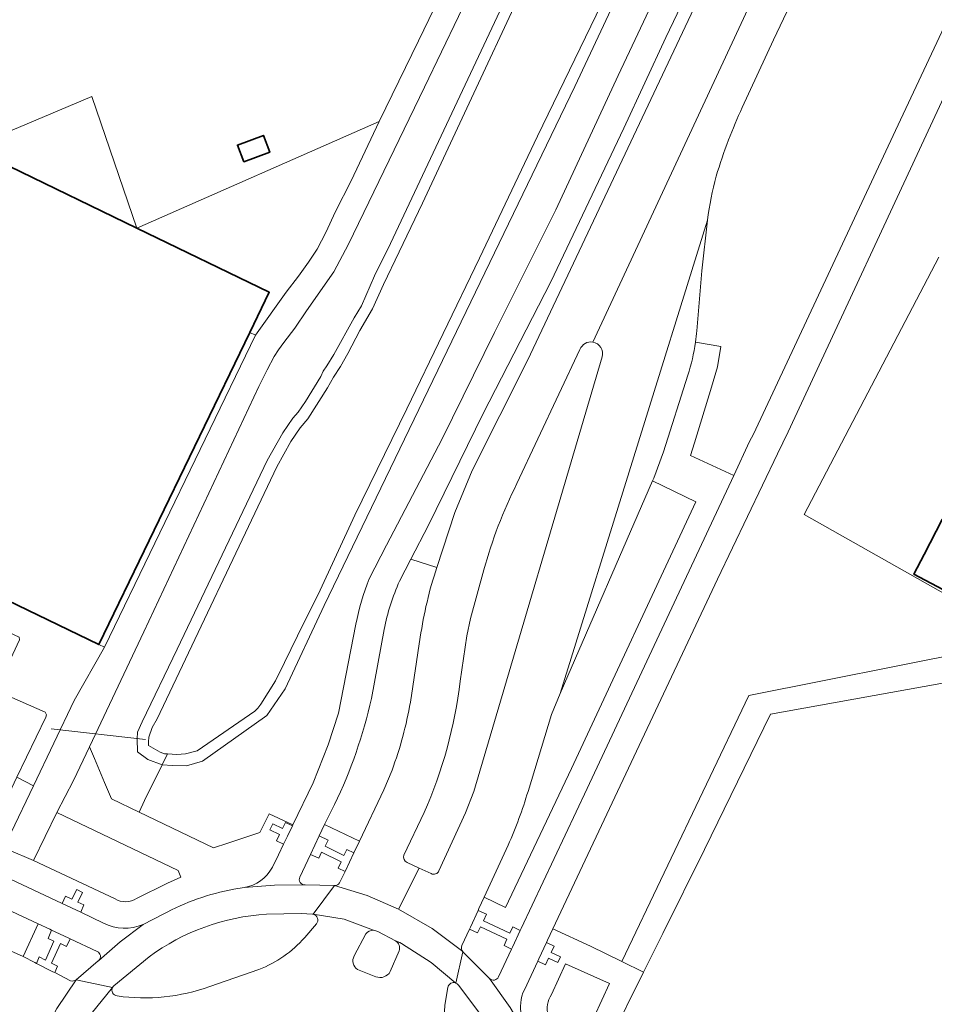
# Model space of a CAD drawing. Header units: metres. Extents: x 149984 to 156489, y 469398 to 478068.
# Tile 458 of 656: x 153701 to 153781, y 473208 to 473294. Entities that reach past the tile are written whole.
import ezdxf

# ---------------------------------------------------------------- set-up
doc = ezdxf.new("R2010")
doc.units = ezdxf.units.M
doc.header["$LTSCALE"] = 0.75
for name, color, linetype, lineweight in [('B-WE-GR-BEPLANTING_CULTUUR_HEESTERS-GV', 252, 'Continuous', 18), ('B-WE-GR-STRUIK-GV', 252, 'Continuous', 13), ('B-WE-KW-KUNSTWERK_DUIKER-G', 6, 'Continuous', 18), ('B-WE-OG-BEBOUWING-GV', 6, 'Continuous', 35), ('B-WE-OG-TERREIN_BEGROEID-GV', 252, 'Continuous', 18), ('B-WE-OG-TERREIN_ERF-GV', 252, 'Continuous', 18), ('B-WE-OG-TERREIN_OEVER-GV', 252, 'Continuous', 18), ('B-WE-OG-WATER_MEER-GV', 252, 'Continuous', 18), ('B-WE-VH-GESLOTENVERHARDING_ASFALT-GV', 252, 'Continuous', 18), ('B-WE-VH-GESLOTENVERHARDING_BETON-GV', 252, 'Continuous', 18), ('B-WE-VH-OPENVERHARDING_BETONSTRAATSTEEN-GV', 252, 'Continuous', 18), ('B-WE-VH-OPENVERHARDING_STRAATBAKSTEEN-GV', 252, 'Continuous', 18), ('B-WE-VH-OPENVERHARDING_TEGEL-GV', 252, 'Continuous', 18)]:
    doc.layers.add(name, color=color, linetype=linetype, lineweight=lineweight)

msp = doc.modelspace()

# ---------------------------------------------------------------- linework, layer by layer
at = {"layer": 'B-WE-GR-BEPLANTING_CULTUUR_HEESTERS-GV', "flags": 128}
for points in [[(153711.624, 473275.84), (153707.689, 473287.358), (153697.107, 473282.898), (153700.454, 473281.247)], [(153721.51, 473266.702), (153722.003, 473266.463), (153724.7, 473270.23), (153725.78, 473271.64), (153726.65, 473272.85), (153727.4, 473274), (153728.17, 473275.45), (153729.01, 473277.29), (153730.38, 473279.96), (153732.829, 473285.158), (153711.624, 473275.84), (153723.216, 473270.229)]]:
    msp.add_lwpolyline(points, close=True, dxfattribs=at)
for points in [[(153782.21, 473287.29), (153768.6, 473258.02), (153767.676, 473256.096), (153762.41, 473245.13), (153748.021, 473214.521), (153751.328, 473213.009), (153754.06, 473211.665), (153765.171, 473234.928), (153784.79, 473238.85)], [(153790.5, 473239.21), (153769.99, 473250.788), (153781.772, 473273.29)], [(153700.649, 473222.955), (153702.593, 473227.032), (153701.142, 473227.798)], [(153703.012, 473214.96), (153697.933, 473217.33)], [(153727.048, 473215.8), (153727.002, 473215.807), (153726.006, 473215.868), (153722.983, 473215.806)], [(153694.41, 473215.331), (153701.682, 473212.103), (153703.012, 473214.96)], [(153726.311, 473213.761), (153727.342, 473214.964)], [(153712.706, 473212.074), (153709.632, 473209.547)], [(153718.015, 473209.476), (153722.311, 473210.963)], [(153750.76, 473197.718), (153751.13, 473197.478), (153753.722, 473200.468), (153751.565, 473202.34), (153750.955, 473205.36), (153752.987, 473209.733), (153749.137, 473211.453), (153747.896, 473208.779)], [(153738.845, 473209.392), (153738.567, 473207.846), (153738.489, 473206.199), (153738.688, 473204.279), (153739.172, 473201.947), (153739.769, 473200.077), (153740.561, 473197.413)], [(153742.147, 473206.411), (153739.755, 473209.605)]]:
    msp.add_lwpolyline(points, dxfattribs=at)
at = {"layer": 'B-WE-GR-BEPLANTING_CULTUUR_HEESTERS-GV'}
for points in [[(153722.983, 473215.806, 0.145153), (153712.706, 473212.074)], [(153727.342, 473214.964, 0.566726), (153727.048, 473215.8)], [(153722.311, 473210.963, 0.118887), (153726.311, 473213.761)], [(153739.539, 473209.784, 0.495489), (153738.845, 473209.392)], [(153739.755, 473209.605, 0.144224), (153739.539, 473209.784)], [(153709.513, 473209.399, 0.531827), (153709.909, 473208.655)], [(153709.632, 473209.547, 0.092947), (153709.513, 473209.399)], [(153709.909, 473208.655, 0.121274), (153718.015, 473209.476)], [(153747.896, 473208.779, 0.219047), (153747.603, 473206.966)]]:
    msp.add_lwpolyline(points, format="xyb", dxfattribs=at)
at = {"layer": 'B-WE-GR-STRUIK-GV', "flags": 128}
msp.add_lwpolyline([(153784.29, 473348.66), (153779.78, 473339.29), (153778.38, 473336.2), (153770.62, 473319.49), (153762.84, 473302.83), (153757.89, 473292.51), (153754.22, 473284.57), (153747.83, 473271.14), (153741.92, 473259.62), (153737.13, 473249.86), (153735.595, 473246.871), (153737.871, 473246.147), (153739.455, 473250.947), (153740.967, 473254.618), (153745.791, 473264.268), (153827.632, 473437.472)], dxfattribs=at)
at = {"layer": 'B-WE-KW-KUNSTWERK_DUIKER-G', "flags": 128}
msp.add_lwpolyline([(153704.136, 473232.029), (153712.401, 473231.106)], dxfattribs=at)
at = {"layer": 'B-WE-OG-BEBOUWING-GV', "flags": 128}
for points in [[(153720.984, 473281.624), (153723.25, 473282.474), (153722.697, 473283.949), (153720.431, 473283.099)], [(153711.624, 473275.84), (153700.454, 473281.247), (153697.107, 473282.898), (153696.236, 473283.327), (153692.352, 473275.2), (153691.696, 473275.512), (153691.133, 473274.331), (153689.397, 473275.158), (153687.772, 473271.805), (153687.766, 473271.792), (153687.664, 473271.582), (153687.679, 473271.575), (153689.677, 473270.607), (153690.039, 473270.431), (153690.03, 473270.412), (153689.543, 473269.407), (153683.736, 473257.428), (153687.937, 473255.39), (153685.531, 473250.419), (153689.514, 473248.492), (153694.947, 473245.863), (153708.295, 473239.402), (153721.51, 473266.702), (153723.216, 473270.229)], [(153780.494, 473247.289), (153779.601, 473245.555), (153782.626, 473243.948), (153785.127, 473248.76), (153782.069, 473250.349)]]:
    msp.add_lwpolyline(points, close=True, dxfattribs=at)
at = {"layer": 'B-WE-OG-TERREIN_BEGROEID-GV', "flags": 128}
for points in [[(153830.7, 473424.96), (153829.51, 473422.76), (153828.143, 473420.135), (153827.34, 473418.55), (153824.83, 473413.93), (153823.14, 473410.43), (153820.54, 473405.18), (153817.93, 473399.85), (153814.93, 473393.59), (153811.35, 473385.91), (153800.1, 473362.05), (153792.9, 473346.6), (153788, 473336.2), (153777.81, 473314.39), (153767.314, 473292.3), (153764.579, 473286.387)], [(153794.237, 473382.547), (153749.932, 473288.234), (153728.023, 473242.816), (153724.615, 473235.513), (153723.004, 473233.19), (153717.364, 473229.195), (153715.981, 473228.803), (153714.754, 473228.829), (153713.84, 473228.882), (153712.312, 473225.766), (153711.84, 473224.735), (153718.35, 473221.609), (153718.786, 473221.753), (153719.152, 473221.874), (153722.392, 473222.949), (153723.208, 473224.596), (153725.276, 473223.624)], [(153731.958, 473245.162), (153733.48, 473248.11), (153738.33, 473257.39), (153742.93, 473266.69), (153748.28, 473277.43), (153753.74, 473289.2), (153758.9, 473300.16), (153764.36, 473311.99), (153769.73, 473323.42), (153775.81, 473336.2), (153780.04, 473345.25), (153785.98, 473357.87)], [(153760.488, 473265.86), (153762.725, 473265.469), (153762.409, 473263.701), (153761.905, 473261.932), (153760.408, 473257.038), (153760.048, 473255.934), (153763.841, 473254.203), (153765.226, 473257.166), (153765.586, 473257.803), (153777.99, 473284.39), (153792.85, 473316.07)], [(153741.26, 473297.48), (153736.79, 473288.16), (153730.14, 473274.42), (153728.85, 473272), (153726.48, 473268.61), (153725.46, 473267.08), (153724.5, 473265.84), (153724.01, 473265.18), (153723.64, 473264.6), (153723.04, 473263.45), (153722.3, 473261.97), (153712.25, 473240.52), (153707.482, 473230.463), (153707.919, 473229.427), (153708.799, 473227.339), (153709.403, 473225.905), (153711.84, 473224.735), (153712.312, 473225.766), (153713.84, 473228.882), (153712.586, 473229.352), (153711.699, 473230.004), (153711.647, 473231.153), (153711.699, 473231.728), (153712.09, 473232.641), (153715.145, 473238.986), (153723.03, 473255.513), (153724.388, 473257.915), (153725.276, 473259.195), (153725.746, 473259.743), (153726.372, 473260.657), (153727.73, 473262.85), (153727.939, 473263.32), (153728.252, 473263.79), (153728.853, 473264.782), (153730.654, 473267.993), (153731.281, 473269.038), (153732.43, 473271.649), (153733.813, 473274.495), (153745.484, 473299.325)], [(153761.556, 473276.541), (153761.039, 473272.103), (153760.601, 473266.861)], [(153744.113, 473221.861), (153742.018, 473217.303), (153743.868, 473216.399), (153749.64, 473228.553), (153760.523, 473251.895), (153756.743, 473253.719), (153748.654, 473235.13), (153747.908, 473233.294), (153745.848, 473226.545)], [(153737.871, 473246.147), (153735.595, 473246.871), (153734.613, 473244.958)], [(153725.276, 473223.624), (153727.055, 473227.31), (153728.366, 473230.626), (153729.281, 473233.399), (153730.799, 473241.179)], [(153733.264, 473240.714), (153732.146, 473234.691)], [(153735.564, 473234.373), (153736.425, 473240.034)], [(153728.045, 473223.667), (153731.099, 473222.198), (153733.23, 473226.701), (153733.951, 473228.395)], [(153728.929, 473225.403), (153728.045, 473223.667)], [(153711.614, 473217.179), (153714.321, 473218.52), (153715.484, 473219.042), (153715.244, 473219.632), (153704.639, 473224.698), (153702.592, 473220.497)], [(153702.592, 473220.497), (153709.721, 473217.139)]]:
    msp.add_lwpolyline(points, dxfattribs=at)
at = {"layer": 'B-WE-OG-TERREIN_BEGROEID-GV'}
for points in [[(153764.579, 473286.387, 0.016185), (153763.393, 473283.55)], [(153763.393, 473283.55, 0.016437), (153762.305, 473280.384)], [(153762.305, 473280.384, 0.035664), (153761.556, 473276.541)], [(153760.601, 473266.861, -0.012935), (153760.488, 473265.86)], [(153736.425, 473240.034, -0.04452), (153737.871, 473246.147)], [(153730.799, 473241.179, -0.053546), (153731.958, 473245.162)], [(153734.613, 473244.958, 0.057309), (153733.264, 473240.714)], [(153732.146, 473234.691, -0.057817), (153728.929, 473225.403)], [(153733.951, 473228.395, 0.044662), (153735.564, 473234.373)], [(153745.848, 473226.545, -0.032618), (153744.113, 473221.861)], [(153709.721, 473217.139, 0.27364), (153711.614, 473217.179)]]:
    msp.add_lwpolyline(points, format="xyb", dxfattribs=at)
at = {"layer": 'B-WE-OG-TERREIN_ERF-GV', "flags": 128}
for points in [[(153673.706, 473297.03), (153677.354, 473295.307), (153676.746, 473294.038), (153696.794, 473284.495), (153696.236, 473283.327), (153697.107, 473282.898), (153707.689, 473287.358), (153711.624, 473275.84), (153732.829, 473285.158), (153736.26, 473292.21), (153745.83, 473312), (153746.01, 473312.43), (153746.14, 473312.82), (153746.25, 473313.55), (153746.22, 473314.18), (153746.03, 473315.01), (153745.9, 473315.37), (153745.21, 473316.88), (153744.94, 473317.28), (153744.67, 473317.73), (153740.2, 473323.74), (153736.07, 473329.23), (153732.491, 473334.022), (153731.638, 473333.362)], [(153781.772, 473273.29), (153769.99, 473250.788), (153790.5, 473239.21)], [(153783.42, 473236.25), (153767.05, 473233.32), (153761.29, 473221.46), (153757.65, 473214.13), (153755.957, 473210.723), (153752.958, 473204.683)]]:
    msp.add_lwpolyline(points, dxfattribs=at)
for points in [[(153720.984, 473281.624), (153720.431, 473283.099), (153722.697, 473283.949), (153723.25, 473282.474)], [(153779.601, 473245.555), (153780.494, 473247.289), (153782.069, 473250.349), (153785.127, 473248.76), (153782.626, 473243.948)]]:
    msp.add_lwpolyline(points, close=True, dxfattribs=at)
at = {"layer": 'B-WE-OG-TERREIN_OEVER-GV', "flags": 128}
for points in [[(153752.73, 473296.41), (153746.68, 473283.88), (153741.6, 473273.22), (153735.24, 473260.02), (153730.69, 473250.71), (153727.48, 473243.78), (153726.23, 473241.3), (153724.56, 473237.83), (153723.75, 473236.23), (153722.49, 473234.18), (153722.22, 473233.82), (153721.94, 473233.56), (153716.9, 473230.11), (153715.9, 473229.85), (153715.12, 473229.78), (153714.311, 473229.832), (153713.84, 473228.882), (153714.754, 473228.829), (153715.981, 473228.803), (153717.364, 473229.195), (153723.004, 473233.19), (153724.615, 473235.513), (153728.023, 473242.816), (153749.932, 473288.234), (153794.237, 473382.547)], [(153745.484, 473299.325), (153733.813, 473274.495), (153732.43, 473271.649), (153731.281, 473269.038), (153730.654, 473267.993), (153728.853, 473264.782), (153728.252, 473263.79), (153727.939, 473263.32), (153727.73, 473262.85), (153726.372, 473260.657), (153725.746, 473259.743), (153725.276, 473259.195), (153724.388, 473257.915), (153723.03, 473255.513), (153715.145, 473238.986), (153712.09, 473232.641), (153711.699, 473231.728), (153711.647, 473231.153), (153711.699, 473230.004), (153712.586, 473229.352), (153713.84, 473228.882), (153714.311, 473229.832), (153714.04, 473229.85), (153713.68, 473229.98), (153712.66, 473230.58), (153712.64, 473230.88), (153712.68, 473231.3), (153712.96, 473232.15), (153713.4, 473232.89), (153723.87, 473254.96), (153725.1, 473257.18), (153725.92, 473258.35), (153726.59, 473259.14), (153728.31, 473261.85), (153728.82, 473262.8), (153729.44, 473263.73), (153730.079, 473264.869), (153731.15, 473266.87), (153732.24, 473268.77), (153733.21, 473270.89), (153734.59, 473273.75), (153736.61, 473278.03), (153749.3, 473305.22)]]:
    msp.add_lwpolyline(points, dxfattribs=at)
at = {"layer": 'B-WE-OG-WATER_MEER-GV', "flags": 128}
msp.add_lwpolyline([(153749.3, 473305.22), (153736.61, 473278.03), (153734.59, 473273.75), (153733.21, 473270.89), (153732.24, 473268.77), (153731.15, 473266.87), (153730.079, 473264.869), (153729.44, 473263.73), (153728.82, 473262.8), (153728.31, 473261.85), (153726.59, 473259.14), (153725.92, 473258.35), (153725.1, 473257.18), (153723.87, 473254.96), (153713.4, 473232.89), (153712.96, 473232.15), (153712.68, 473231.3), (153712.64, 473230.88), (153712.66, 473230.58), (153713.68, 473229.98), (153714.04, 473229.85), (153714.311, 473229.832), (153715.12, 473229.78), (153715.9, 473229.85), (153716.9, 473230.11), (153721.94, 473233.56), (153722.22, 473233.82), (153722.49, 473234.18), (153723.75, 473236.23), (153724.56, 473237.83), (153726.23, 473241.3), (153727.48, 473243.78), (153730.69, 473250.71), (153735.24, 473260.02), (153741.6, 473273.22), (153746.68, 473283.88), (153752.73, 473296.41)], dxfattribs=at)
at = {"layer": 'B-WE-VH-GESLOTENVERHARDING_ASFALT-GV', "flags": 128}
for points in [[(153832.668, 473436.867), (153828.52, 473439.031), (153827.632, 473437.472), (153745.791, 473264.268), (153740.967, 473254.618), (153739.455, 473250.947), (153737.871, 473246.147)], [(153751.521, 473265.861), (153807.315, 473385.807), (153824.812, 473421.906), (153832.668, 473436.867)], [(153745.527, 473209.192), (153746.7, 473211.701), (153746.789, 473211.891), (153747.463, 473213.333), (153747.552, 473213.522), (153748.021, 473214.521), (153762.41, 473245.13), (153767.676, 473256.096), (153768.6, 473258.02), (153782.21, 473287.29), (153804.55, 473335.17), (153805.05, 473336.2), (153809.56, 473345.98), (153815.55, 473358.6), (153822.78, 473374), (153831.94, 473393.9), (153837.77, 473406.39), (153843.04, 473417.39), (153846.88, 473425.62), (153849.091, 473430.186)], [(153764.579, 473286.387), (153767.314, 473292.3), (153777.81, 473314.39), (153788, 473336.2), (153792.9, 473346.6), (153800.1, 473362.05), (153811.35, 473385.91), (153814.93, 473393.59), (153817.93, 473399.85), (153820.54, 473405.18), (153823.14, 473410.43), (153824.83, 473413.93), (153827.34, 473418.55), (153828.143, 473420.135), (153824.812, 473421.906), (153807.315, 473385.807), (153751.521, 473265.861)], [(153785.98, 473357.87), (153780.04, 473345.25), (153775.81, 473336.2), (153769.73, 473323.42), (153764.36, 473311.99), (153758.9, 473300.16), (153753.74, 473289.2), (153748.28, 473277.43), (153742.93, 473266.69), (153738.33, 473257.39), (153733.48, 473248.11), (153731.958, 473245.162)], [(153734.613, 473244.958), (153735.595, 473246.871), (153737.13, 473249.86), (153741.92, 473259.62), (153747.83, 473271.14), (153754.22, 473284.57), (153757.89, 473292.51), (153762.84, 473302.83), (153770.62, 473319.49), (153778.38, 473336.2), (153779.78, 473339.29), (153784.29, 473348.66)], [(153792.85, 473316.07), (153777.99, 473284.39), (153765.586, 473257.803), (153765.226, 473257.166), (153763.841, 473254.203), (153751.036, 473226.802), (153745.258, 473214.566), (153745.176, 473214.391), (153744.492, 473212.936), (153744.41, 473212.761), (153743.265, 473210.324)], [(153745.848, 473226.545), (153747.908, 473233.294), (153748.654, 473235.13), (153761.556, 473276.541)], [(153761.556, 473276.541), (153748.654, 473235.13), (153756.743, 473253.719), (153756.852, 473253.97), (153757.705, 473256.256), (153759.841, 473262.96)], [(153760.601, 473266.861), (153761.039, 473272.103), (153761.556, 473276.541)], [(153744.878, 473253.488), (153750.395, 473265.217)], [(153752.322, 473264.581), (153741.108, 473226.545), (153740.375, 473224.684), (153738.06, 473219.59)], [(153739.904, 473236.201), (153740.497, 473240.151), (153740.822, 473241.689), (153741.98, 473245.939)], [(153730.799, 473241.179), (153729.281, 473233.399), (153728.366, 473230.626), (153727.055, 473227.31), (153725.276, 473223.624), (153725.237, 473223.543), (153724.798, 473222.633), (153724.455, 473221.922), (153724.015, 473221.012), (153723.483, 473219.911)], [(153732.146, 473234.691), (153733.264, 473240.714)], [(153736.425, 473240.034), (153735.564, 473234.373)], [(153733.951, 473228.395), (153733.23, 473226.701), (153731.099, 473222.198), (153730.619, 473221.184), (153729.849, 473219.557), (153729.369, 473218.543)], [(153725.88, 473219.06), (153726.811, 473221.042), (153727.577, 473222.671), (153728.045, 473223.667), (153728.929, 473225.403)], [(153734.992, 473220.979), (153736.753, 473224.703)], [(153740.073, 473213.074), (153740.726, 473214.495), (153740.806, 473214.668), (153741.478, 473216.13), (153741.558, 473216.304), (153742.018, 473217.303), (153744.113, 473221.861)], [(153728.918, 473218.306), (153731.777, 473217.439), (153734.523, 473216.262), (153736.326, 473219.838), (153735.273, 473220.317)], [(153708.718, 473215.035), (153706.728, 473215.972), (153705.094, 473216.742), (153699.551, 473219.352), (153698.226, 473219.88)], [(153737.379, 473219.36), (153736.326, 473219.838), (153734.523, 473216.262), (153737.457, 473214.57), (153740.134, 473212.539), (153740.155, 473212.523)], [(153722.983, 473215.806), (153726.006, 473215.868), (153727.002, 473215.807), (153727.048, 473215.8), (153728.918, 473218.306), (153726.352, 473218.362), (153726.328, 473218.362), (153723.675, 473218.339), (153721.005, 473218.142), (153720.108, 473217.99)], [(153721.005, 473218.142), (153723.675, 473218.339), (153726.328, 473218.362)], [(153734.631, 473213.323), (153734.786, 473213.248), (153737.38, 473211.575), (153739.539, 473209.784), (153740.155, 473212.523), (153740.134, 473212.539), (153737.457, 473214.57), (153734.523, 473216.262), (153731.777, 473217.439), (153728.918, 473218.306), (153727.048, 473215.8), (153729.766, 473215.375), (153732.342, 473214.398)], [(153697.933, 473217.33), (153703.012, 473214.96), (153704.015, 473214.492), (153704.176, 473214.417), (153705.636, 473213.736), (153705.797, 473213.661), (153708.166, 473212.556)], [(153713.932, 473215.796), (153712.179, 473214.906), (153710.163, 473213.38), (153708.291, 473211.745)], [(153732.342, 473214.398), (153729.766, 473215.375), (153727.048, 473215.8)], [(153705.841, 473209.99), (153704.45, 473210.697), (153704.291, 473210.778), (153702.86, 473211.504), (153702.701, 473211.585), (153701.682, 473212.103), (153694.41, 473215.331)], [(153708.291, 473211.745), (153710.163, 473213.38), (153712.179, 473214.906)], [(153727.342, 473214.964), (153726.311, 473213.761)], [(153730.646, 473212.154), (153731.662, 473214.103)], [(153732.716, 473214.287), (153734.262, 473213.473), (153734.631, 473213.323)], [(153739.539, 473209.784), (153737.38, 473211.575), (153734.786, 473213.248), (153734.631, 473213.323), (153734.262, 473213.473)], [(153734.567, 473212.6), (153733.795, 473210.788)], [(153746.633, 473203.093), (153745.869, 473204.949), (153744.285, 473207.641), (153742.48, 473210.19), (153740.155, 473212.523), (153739.539, 473209.784)], [(153708.258, 473211.716), (153706.324, 473210.07), (153709.513, 473209.399)], [(153709.632, 473209.547), (153712.706, 473212.074)], [(153722.311, 473210.963), (153718.015, 473209.476)], [(153732.536, 473210.341), (153730.931, 473210.976)], [(153700.034, 473207.139), (153699.741, 473206.486), (153703.27, 473204.849), (153704.642, 473207.55), (153706.324, 473210.07)], [(153705.32, 473203.152), (153705.943, 473204.418), (153707.648, 473207.083), (153709.513, 473209.399), (153706.324, 473210.07), (153704.642, 473207.55), (153703.27, 473204.849), (153702.292, 473202.209), (153701.61, 473199.477), (153703.939, 473197.881)], [(153742.48, 473210.19), (153744.285, 473207.641), (153745.869, 473204.949), (153745.301, 473206.879)], [(153709.513, 473209.399), (153707.648, 473207.083), (153705.943, 473204.418)], [(153740.561, 473197.413), (153739.769, 473200.077), (153739.172, 473201.947), (153738.688, 473204.279), (153738.489, 473206.199), (153738.567, 473207.846), (153738.845, 473209.392)], [(153739.755, 473209.605), (153742.147, 473206.411)]]:
    msp.add_lwpolyline(points, dxfattribs=at)
at = {"layer": 'B-WE-VH-GESLOTENVERHARDING_ASFALT-GV'}
for points in [[(153763.393, 473283.55, -0.016185), (153764.579, 473286.387)], [(153762.305, 473280.384, -0.016437), (153763.393, 473283.55)], [(153761.556, 473276.541, -0.035664), (153762.305, 473280.384)], [(153760.488, 473265.86, 0.012935), (153760.601, 473266.861)], [(153750.395, 473265.217, -0.36049), (153751.521, 473265.861)], [(153751.521, 473265.861, -0.44563), (153752.322, 473264.581)], [(153759.841, 473262.96, 0.03968), (153760.488, 473265.86)], [(153741.98, 473245.939, -0.048274), (153744.878, 473253.488)], [(153737.871, 473246.147, 0.04452), (153736.425, 473240.034)], [(153731.958, 473245.162, 0.053546), (153730.799, 473241.179)], [(153733.264, 473240.714, -0.057309), (153734.613, 473244.958)], [(153736.753, 473224.703, 0.077326), (153739.904, 473236.201)], [(153728.929, 473225.403, 0.057817), (153732.146, 473234.691)], [(153735.564, 473234.373, -0.044662), (153733.951, 473228.395)], [(153744.113, 473221.861, 0.032618), (153745.848, 473226.545)], [(153735.273, 473220.317, -0.361327), (153734.992, 473220.979)], [(153723.483, 473219.911, -0.232866), (153721.005, 473218.142)], [(153738.06, 473219.59, -0.437749), (153737.379, 473219.36)], [(153726.328, 473218.362, -0.535787), (153725.88, 473219.06)], [(153729.369, 473218.543, -0.250206), (153728.918, 473218.306)], [(153720.108, 473217.99, 0.080013), (153713.932, 473215.796)], [(153712.706, 473212.074, -0.145153), (153722.983, 473215.806)], [(153727.048, 473215.8, -0.566726), (153727.342, 473214.964)], [(153712.179, 473214.906, -0.224502), (153708.718, 473215.035)], [(153731.662, 473214.103, -0.236848), (153732.342, 473214.398)], [(153732.342, 473214.398, -0.119333), (153732.716, 473214.287)], [(153726.311, 473213.761, -0.118887), (153722.311, 473210.963)], [(153734.262, 473213.473, -0.370043), (153734.567, 473212.6)], [(153708.166, 473212.556, -0.521542), (153708.291, 473211.745)], [(153740.155, 473212.523, -0.3049), (153740.073, 473213.074)], [(153708.291, 473211.745, -0.032124), (153708.258, 473211.716)], [(153730.931, 473210.976, -0.396244), (153730.646, 473212.154)], [(153733.795, 473210.788, -0.378783), (153732.536, 473210.341)], [(153706.324, 473210.07, -0.264943), (153705.841, 473209.99)], [(153738.845, 473209.392, -0.495489), (153739.539, 473209.784)], [(153739.539, 473209.784, -0.144224), (153739.755, 473209.605)], [(153743.265, 473210.324, -0.540259), (153742.48, 473210.19)], [(153709.909, 473208.655, -0.531827), (153709.513, 473209.399)], [(153709.513, 473209.399, -0.092947), (153709.632, 473209.547)], [(153718.015, 473209.476, -0.121274), (153709.909, 473208.655)], [(153745.301, 473206.879, -0.179868), (153745.527, 473209.192)]]:
    msp.add_lwpolyline(points, format="xyb", dxfattribs=at)
at = {"layer": 'B-WE-VH-GESLOTENVERHARDING_BETON-GV'}
for points in [[(153751.521, 473265.861, 0.36049), (153750.395, 473265.217)], [(153752.322, 473264.581, 0.44563), (153751.521, 473265.861)], [(153744.878, 473253.488, 0.048274), (153741.98, 473245.939)], [(153739.904, 473236.201, -0.077326), (153736.753, 473224.703)], [(153734.992, 473220.979, 0.361327), (153735.273, 473220.317)], [(153737.379, 473219.36, 0.437749), (153738.06, 473219.59)], [(153732.342, 473214.398, 0.236848), (153731.662, 473214.103)], [(153732.716, 473214.287, 0.119333), (153732.342, 473214.398)], [(153734.567, 473212.6, 0.370043), (153734.262, 473213.473)], [(153730.646, 473212.154, 0.396244), (153730.931, 473210.976)], [(153732.536, 473210.341, 0.378783), (153733.795, 473210.788)]]:
    msp.add_lwpolyline(points, format="xyb", dxfattribs=at)
at = {"layer": 'B-WE-VH-GESLOTENVERHARDING_BETON-GV', "flags": 128}
for points in [[(153750.395, 473265.217), (153744.878, 473253.488)], [(153738.06, 473219.59), (153740.375, 473224.684), (153741.108, 473226.545), (153752.322, 473264.581)], [(153741.98, 473245.939), (153740.822, 473241.689), (153740.497, 473240.151), (153739.904, 473236.201)], [(153736.753, 473224.703), (153734.992, 473220.979)], [(153735.273, 473220.317), (153736.326, 473219.838), (153737.379, 473219.36)], [(153731.662, 473214.103), (153730.646, 473212.154)], [(153734.262, 473213.473), (153732.716, 473214.287)], [(153733.795, 473210.788), (153734.567, 473212.6)], [(153730.931, 473210.976), (153732.536, 473210.341)]]:
    msp.add_lwpolyline(points, dxfattribs=at)
at = {"layer": 'B-WE-VH-OPENVERHARDING_BETONSTRAATSTEEN-GV', "flags": 128}
msp.add_lwpolyline([(153699.704, 473235.192), (153695.452, 473226.304), (153699.12, 473224.46), (153699.53, 473224.44), (153701.142, 473227.798), (153703.663, 473233.049), (153703.73, 473233.26), (153703.6, 473233.48)], close=True, dxfattribs=at)
at = {"layer": 'B-WE-VH-OPENVERHARDING_STRAATBAKSTEEN-GV', "flags": 128}
for points in [[(153701.142, 473227.798), (153702.593, 473227.032), (153706.135, 473234.503), (153708.79, 473239.163), (153708.295, 473239.402), (153694.947, 473245.863), (153689.514, 473248.492), (153685.531, 473250.419), (153687.937, 473255.39), (153683.736, 473257.428), (153689.543, 473269.407), (153690.03, 473270.412), (153690.039, 473270.431), (153689.677, 473270.607), (153687.679, 473271.575), (153687.664, 473271.582), (153687.766, 473271.792), (153683.561, 473273.842), (153683.351, 473273.429), (153681.478, 473269.473)], [(153674.132, 473241.235), (153676.07, 473245.45), (153683.338, 473241.921), (153683.56, 473242.267), (153683.949, 473242.875), (153686.101, 473247.118), (153691.246, 473244.682), (153689.144, 473240.413), (153690.362, 473239.772), (153691.868, 473239.064), (153693.928, 473243.493), (153701.33, 473240.06), (153701.37, 473239.82), (153699.41, 473235.67), (153699.473, 473235.486), (153699.55, 473235.26), (153699.704, 473235.192), (153703.6, 473233.48), (153703.73, 473233.26), (153703.663, 473233.049), (153701.142, 473227.798)]]:
    msp.add_lwpolyline(points, dxfattribs=at)
at = {"layer": 'B-WE-VH-OPENVERHARDING_TEGEL-GV', "flags": 128}
for points in [[(153745.83, 473312), (153736.26, 473292.21), (153732.829, 473285.158), (153730.38, 473279.96), (153729.01, 473277.29), (153728.17, 473275.45), (153727.4, 473274), (153726.65, 473272.85), (153725.78, 473271.64), (153724.7, 473270.23), (153722.003, 473266.463), (153708.79, 473239.163), (153706.135, 473234.503), (153702.593, 473227.032), (153700.649, 473222.955)], [(153700.392, 473221.434), (153702.592, 473220.497), (153704.639, 473224.698), (153706.078, 473227.501), (153707.482, 473230.463), (153712.25, 473240.52), (153722.3, 473261.97), (153723.04, 473263.45), (153723.64, 473264.6), (153724.01, 473265.18), (153724.5, 473265.84), (153725.46, 473267.08), (153726.48, 473268.61), (153728.85, 473272), (153730.14, 473274.42), (153736.79, 473288.16), (153741.26, 473297.48)], [(153756.743, 473253.719), (153760.523, 473251.895), (153749.64, 473228.553), (153743.868, 473216.399), (153742.018, 473217.303), (153741.558, 473216.304), (153741.478, 473216.13), (153742.202, 473215.797), (153741.941, 473215.237), (153744.265, 473214.156), (153744.52, 473214.699), (153745.176, 473214.391), (153745.258, 473214.566), (153751.036, 473226.802), (153763.841, 473254.203), (153760.048, 473255.934), (153760.408, 473257.038), (153761.905, 473261.932), (153762.409, 473263.701), (153762.725, 473265.469), (153760.488, 473265.86)], [(153759.841, 473262.96), (153757.705, 473256.256), (153756.852, 473253.97), (153756.743, 473253.719)], [(153723.483, 473219.911), (153724.015, 473221.012), (153724.455, 473221.922), (153723.838, 473222.22), (153724.11, 473222.786), (153723.274, 473223.189), (153723.526, 473223.712), (153724.362, 473223.308), (153724.62, 473223.841), (153725.237, 473223.543), (153725.276, 473223.624), (153723.208, 473224.596), (153722.392, 473222.949), (153719.152, 473221.874), (153718.786, 473221.753), (153718.35, 473221.609), (153711.84, 473224.735), (153709.403, 473225.905), (153708.799, 473227.339), (153707.919, 473229.427), (153707.482, 473230.463), (153706.078, 473227.501), (153704.639, 473224.698), (153715.244, 473219.632), (153715.484, 473219.042), (153714.321, 473218.52), (153711.614, 473217.179)], [(153709.721, 473217.139), (153702.592, 473220.497), (153700.392, 473221.434), (153698.325, 473221.966), (153696.283, 473222.585), (153692.815, 473223.302), (153681.931, 473224.724), (153674.62, 473225.76), (153667.92, 473226.62), (153666.96, 473226.78), (153661.84, 473227.57), (153662.22, 473226.97), (153662.55, 473226.51), (153662.93, 473226.11), (153663.31, 473225.78), (153663.67, 473225.54), (153664.46, 473225.12), (153665.25, 473224.85), (153666.3, 473224.63), (153682.518, 473222.697), (153690.429, 473221.64)], [(153726.811, 473221.042), (153725.88, 473219.06)], [(153729.369, 473218.543), (153729.849, 473219.557), (153729.235, 473219.843), (153729.505, 473220.385), (153727.797, 473221.236), (153727.536, 473220.713), (153726.811, 473221.042)], [(153698.226, 473219.88), (153699.551, 473219.352), (153705.094, 473216.742), (153705.379, 473217.388), (153705.955, 473217.11), (153706.369, 473217.966), (153706.879, 473217.72), (153706.466, 473216.863), (153706.984, 473216.613), (153706.728, 473215.972), (153708.718, 473215.035)], [(153726.328, 473218.362), (153726.352, 473218.362), (153728.918, 473218.306)], [(153720.108, 473217.99), (153721.005, 473218.142)], [(153712.179, 473214.906), (153713.932, 473215.796)], [(153743.265, 473210.324), (153744.41, 473212.761), (153743.754, 473213.07), (153744.009, 473213.612), (153741.687, 473214.709), (153741.436, 473214.178), (153740.726, 473214.495), (153740.073, 473213.074)], [(153752.958, 473204.683), (153755.957, 473210.723), (153754.06, 473211.665), (153751.328, 473213.009), (153748.021, 473214.521), (153747.552, 473213.522), (153747.463, 473213.333), (153748.139, 473213.016), (153747.877, 473212.458), (153748.685, 473212.079), (153748.445, 473211.567), (153747.637, 473211.946), (153747.375, 473211.387), (153746.7, 473211.701), (153745.527, 473209.192)], [(153708.166, 473212.556), (153705.797, 473213.661), (153705.491, 473212.984), (153704.942, 473213.233), (153704.166, 473211.521), (153704.7, 473211.249), (153704.45, 473210.697), (153705.841, 473209.99)], [(153740.155, 473212.523), (153742.48, 473210.19)], [(153706.324, 473210.07), (153708.258, 473211.716)], [(153747.896, 473208.779), (153749.137, 473211.453), (153752.987, 473209.733), (153750.955, 473205.36), (153751.565, 473202.34), (153753.722, 473200.468)]]:
    msp.add_lwpolyline(points, dxfattribs=at)
for points in [[(153708.295, 473239.402), (153708.79, 473239.163), (153722.003, 473266.463), (153721.51, 473266.702)], [(153755.957, 473210.723), (153757.65, 473214.13), (153761.29, 473221.46), (153767.05, 473233.32), (153783.42, 473236.25), (153784.53, 473235.74), (153787.004, 473234.447), (153792.189, 473235.9), (153800.213, 473238.148), (153801.63, 473238.545), (153801.43, 473238.73), (153800.394, 473240.118), (153788.67, 473236.68), (153784.79, 473238.85), (153765.171, 473234.928), (153754.06, 473211.665)], [(153723.274, 473223.189), (153724.11, 473222.786), (153723.838, 473222.22), (153724.455, 473221.922), (153724.798, 473222.633), (153725.237, 473223.543), (153724.62, 473223.841), (153724.362, 473223.308), (153723.526, 473223.712)], [(153731.099, 473222.198), (153728.045, 473223.667), (153727.577, 473222.671), (153728.368, 473222.299), (153728.098, 473221.763), (153729.744, 473220.936), (153730.011, 473221.467), (153730.619, 473221.184)], [(153727.577, 473222.671), (153726.811, 473221.042), (153727.536, 473220.713), (153727.797, 473221.236), (153729.505, 473220.385), (153729.235, 473219.843), (153729.849, 473219.557), (153730.619, 473221.184), (153730.011, 473221.467), (153729.744, 473220.936), (153728.098, 473221.763), (153728.368, 473222.299)], [(153705.094, 473216.742), (153706.728, 473215.972), (153706.984, 473216.613), (153706.466, 473216.863), (153706.879, 473217.72), (153706.369, 473217.966), (153705.955, 473217.11), (153705.379, 473217.388)], [(153744.492, 473212.936), (153745.176, 473214.391), (153744.52, 473214.699), (153744.265, 473214.156), (153741.941, 473215.237), (153742.202, 473215.797), (153741.478, 473216.13), (153740.806, 473214.668), (153740.726, 473214.495), (153741.436, 473214.178), (153741.687, 473214.709), (153744.009, 473213.612), (153743.754, 473213.07), (153744.41, 473212.761)], [(153701.682, 473212.103), (153702.701, 473211.585), (153702.86, 473211.504), (153703.096, 473212.065), (153703.63, 473211.793), (153704.376, 473213.438), (153703.865, 473213.67), (153704.176, 473214.417), (153704.015, 473214.492), (153703.012, 473214.96)], [(153704.176, 473214.417), (153703.865, 473213.67), (153704.376, 473213.438), (153703.63, 473211.793), (153703.096, 473212.065), (153702.86, 473211.504), (153704.291, 473210.778), (153704.45, 473210.697), (153704.7, 473211.249), (153704.166, 473211.521), (153704.942, 473213.233), (153705.491, 473212.984), (153705.797, 473213.661), (153705.636, 473213.736)], [(153747.463, 473213.333), (153746.789, 473211.891), (153746.7, 473211.701), (153747.375, 473211.387), (153747.637, 473211.946), (153748.445, 473211.567), (153748.685, 473212.079), (153747.877, 473212.458), (153748.139, 473213.016)]]:
    msp.add_lwpolyline(points, close=True, dxfattribs=at)
at = {"layer": 'B-WE-VH-OPENVERHARDING_TEGEL-GV'}
for points in [[(153760.488, 473265.86, -0.03968), (153759.841, 473262.96)], [(153721.005, 473218.142, 0.232866), (153723.483, 473219.911)], [(153725.88, 473219.06, 0.535787), (153726.328, 473218.362)], [(153728.918, 473218.306, 0.250206), (153729.369, 473218.543)], [(153713.932, 473215.796, -0.080013), (153720.108, 473217.99)], [(153711.614, 473217.179, -0.27364), (153709.721, 473217.139)], [(153708.718, 473215.035, 0.224502), (153712.179, 473214.906)], [(153708.291, 473211.745, 0.521542), (153708.166, 473212.556)], [(153740.073, 473213.074, 0.3049), (153740.155, 473212.523)], [(153708.258, 473211.716, 0.032124), (153708.291, 473211.745)], [(153705.841, 473209.99, 0.264943), (153706.324, 473210.07)], [(153742.48, 473210.19, 0.540259), (153743.265, 473210.324)], [(153745.527, 473209.192, 0.179868), (153745.301, 473206.879)], [(153747.603, 473206.966, -0.219047), (153747.896, 473208.779)]]:
    msp.add_lwpolyline(points, format="xyb", dxfattribs=at)

doc.saveas('drawing.dxf')
